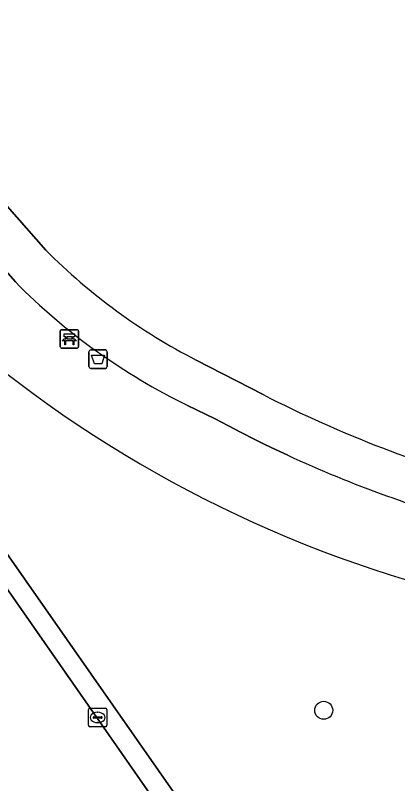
# Model space of a CAD drawing. Extents: x 159352 to 160617, y 385888 to 387323.
# Drawn here: x 159831.89 to 159852.67, y 386317.96 to 386359.7 of the extents above; entities that cross this region are included whole.
import ezdxf

# ---------------------------------------------------------------- set-up
doc = ezdxf.new("R2010")
doc.units = 0
for name, color, linetype in [('IMGEO_Afvalbak', 7, 'Continuous'), ('IMGEO_Bank', 7, 'Continuous'), ('IMGEO_Boom', 7, 'Continuous'), ('IMGEO_Groenvoorziening', 7, 'Continuous'), ('IMGEO_Kolk', 7, 'Continuous'), ('IMGEO_Rijbaan_lokaal_gesloten', 7, 'Continuous'), ('IMGEO_Voetpad_halfverhard', 7, 'Continuous'), ('IMGEO_Voetpad_open', 7, 'Continuous')]:
    doc.layers.add(name, color=color, linetype=linetype)

msp = doc.modelspace()

# ---------------------------------------------------------------- linework, layer by layer
at = {"layer": 'IMGEO_Afvalbak'}
for p, q in [((159835.893, 386340.62), (159835.893, 386341.42)), ((159835.893, 386341.42), (159835.893, 386340.62)), ((159835.993, 386341.52), (159836.783, 386341.52)), ((159836.783, 386341.52), (159835.993, 386341.52)), ((159836.883, 386341.42), (159836.883, 386340.62)), ((159836.883, 386340.62), (159836.883, 386341.42)), ((159836.783, 386340.52), (159835.993, 386340.52)), ((159835.993, 386340.52), (159836.783, 386340.52))]:
    msp.add_line(p, q, dxfattribs=at)
msp.add_lwpolyline([(159836.036, 386341.234), (159836.74, 386341.234), (159836.591, 386340.764), (159836.185, 386340.764), (159836.036, 386341.234)], dxfattribs=at)
for centre, start, end in [((159835.993, 386341.42), 90, 180), ((159835.993, 386341.42), 90, 180), ((159836.783, 386341.42), 0, 90), ((159836.783, 386341.42), 360, 90), ((159835.993, 386340.62), 180, 270), ((159835.993, 386340.62), 180, 270), ((159836.783, 386340.62), 270, 0), ((159836.783, 386340.62), 270, 0)]:
    msp.add_arc(centre, 0.1, start, end, dxfattribs=at)
at = {"layer": 'IMGEO_Bank'}
for p, q in [((159834.329, 386341.695), (159834.329, 386342.536)), ((159834.329, 386342.536), (159834.329, 386341.695)), ((159834.404, 386342.62), (159835.245, 386342.62)), ((159835.245, 386342.62), (159834.404, 386342.62)), ((159835.329, 386342.545), (159835.329, 386341.704)), ((159835.329, 386341.704), (159835.329, 386342.545)), ((159835.026, 386342.018), (159834.633, 386342.018)), ((159834.638, 386342.126), (159834.638, 386342.232)), ((159834.682, 386342.232), (159834.682, 386342.126)), ((159834.97, 386342.238), (159834.688, 386342.238)), ((159834.688, 386342.12), (159834.97, 386342.12)), ((159834.976, 386342.126), (159834.976, 386342.232)), ((159835.02, 386342.232), (159835.02, 386342.126)), ((159835.254, 386341.62), (159834.413, 386341.62)), ((159834.413, 386341.62), (159835.254, 386341.62))]:
    msp.add_line(p, q, dxfattribs=at)
for points in [[(159834.632, 386342.238), (159834.546, 386342.238), (159834.546, 386342.399), (159835.109, 386342.399), (159835.109, 386342.238), (159835.026, 386342.238)], [(159834.576, 386342.018), (159834.434, 386342.018), (159834.546, 386342.12), (159834.632, 386342.12)], [(159834.626, 386342.011), (159834.626, 386341.804), (159834.583, 386341.804), (159834.583, 386342.011)], [(159835.026, 386342.12), (159835.109, 386342.12), (159835.221, 386342.018), (159835.082, 386342.018)], [(159835.076, 386342.011), (159835.076, 386341.804), (159835.032, 386341.804), (159835.032, 386342.011)]]:
    msp.add_lwpolyline(points, dxfattribs=at)
for centre, radius, start, end in [((159834.407, 386342.542), 0.0779, 92.4484, 184.2845), ((159834.407, 386342.542), 0.0779, 92.4484, 184.2845), ((159835.251, 386342.542), 0.0779, 2.4484, 94.2845), ((159835.251, 386342.542), 0.0779, 2.4484, 94.2845), ((159834.576, 386342.011), 0.00671, 2.8957, 87.1043), ((159834.633, 386342.011), 0.00671, 92.8957, 177.1043), ((159834.631, 386342.231), 0.00671, 2.8957, 87.1043), ((159834.631, 386342.127), 0.00671, 272.8957, 357.1043), ((159834.688, 386342.231), 0.00671, 92.8957, 177.1043), ((159834.688, 386342.127), 0.00671, 182.8957, 267.1043), ((159834.97, 386342.231), 0.00671, 2.8957, 87.1043), ((159834.97, 386342.127), 0.00671, 272.8957, 357.1043), ((159835.027, 386342.231), 0.00671, 92.8957, 177.1043), ((159835.027, 386342.127), 0.00671, 182.8957, 267.1043), ((159835.025, 386342.011), 0.00671, 2.8957, 87.1043), ((159835.082, 386342.011), 0.00671, 92.8957, 177.1043), ((159834.407, 386341.698), 0.0779, 182.4484, 274.2845), ((159834.407, 386341.698), 0.0779, 182.4484, 274.2845), ((159835.251, 386341.698), 0.0779, 272.4484, 4.2845), ((159835.251, 386341.698), 0.0779, 272.4484, 4.2845)]:
    msp.add_arc(centre, radius, start, end, dxfattribs=at)
at = {"layer": 'IMGEO_Boom'}
msp.add_circle((159848.651, 386321.942), 0.489, dxfattribs=at)
at = {"layer": 'IMGEO_Groenvoorziening'}
for points in [[(159811.455, 386370.23), (159805.964, 386366.806), (159806.589, 386365.964), (159850.651, 386302.97), (159857.535, 386311.49), (159868.03, 386323.154), (159869.618, 386325.221), (159857.066, 386327.973)], [(159823.948, 386357.833), (159833.554, 386346.932)], [(159831.892, 386345.212), (159822.081, 386356.38)], [(159841.712, 386340.973), (159845.368, 386339.093)], [(159846.698, 386335.795), (159846.036, 386336.105), (159845.452, 386336.387), (159844.87, 386336.674), (159844.157, 386337.036), (159843.449, 386337.406), (159842.744, 386337.786), (159841.257, 386338.508)]]:
    msp.add_lwpolyline(points, dxfattribs=at)
for centre, radius, start, end in [((159856.581, 386369.893), 32.519, 224.9175, 242.7901), ((159856.265, 386369.366), 34.314, 224.7415, 244.064), ((159872.517, 386393.247), 67.078, 229.49453, 256.68303), ((159872.517, 386393.247), 67.078, 229.49453, 256.68303), ((159874.928, 386396.484), 64.557, 242.74844, 255.35815), ((159874.326, 386395.592), 65.87, 245.20173, 255.28692)]:
    msp.add_arc(centre, radius, start, end, dxfattribs=at)
at = {"layer": 'IMGEO_Kolk'}
for p, q in [((159835.863, 386321.128), (159835.863, 386321.98)), ((159835.938, 386322.054), (159836.79, 386322.054)), ((159836.864, 386321.98), (159836.864, 386321.128)), ((159836.122, 386321.548), (159836.122, 386321.56)), ((159836.165, 386321.597), (159836.563, 386321.597)), ((159836.351, 386321.834), (159836.376, 386321.834)), ((159836.606, 386321.56), (159836.606, 386321.548)), ((159836.56, 386321.511), (159836.162, 386321.511)), ((159836.374, 386321.274), (159836.349, 386321.274)), ((159836.79, 386321.054), (159835.938, 386321.054))]:
    msp.add_line(p, q, dxfattribs=at)
for points in [[(159835.863, 386321.128), (159835.863, 386321.98)], [(159835.938, 386322.054), (159836.79, 386322.054)], [(159836.864, 386321.98), (159836.864, 386321.128)], [(159836.79, 386321.054), (159835.938, 386321.054)]]:
    msp.add_lwpolyline(points, dxfattribs=at)
for centre, radius, start, end in [((159835.94, 386321.978), 0.0765, 91.552, 178.448), ((159835.94, 386321.978), 0.0765, 91.552, 178.448), ((159836.788, 386321.978), 0.0765, 1.552, 88.448), ((159836.788, 386321.978), 0.0765, 1.552, 88.448), ((159836.162, 386321.557), 0.0403, 85.8775, 175.7526), ((159836.159, 386321.547), 0.0366, 178.938, 274.7102), ((159836.563, 386321.554), 0.043, 264.8664, 352.4533), ((159836.567, 386321.559), 0.0386, 1.7309, 96.639), ((159835.94, 386321.13), 0.0765, 181.552, 268.448), ((159835.94, 386321.13), 0.0765, 181.552, 268.448), ((159836.788, 386321.13), 0.0765, 271.552, 358.448), ((159836.788, 386321.13), 0.0765, 271.552, 358.448)]:
    msp.add_arc(centre, radius, start, end, dxfattribs=at)
for centre, major_axis, ratio, start_param, end_param in [((159836.35, 386321.554), (-0.387, 0.002), 0.722429, 4.712389, 7.853982), ((159836.375, 386321.554), (-0.39, 0.002), 0.717154, 1.570796, 4.712389)]:
    msp.add_ellipse(centre, major_axis=major_axis, ratio=ratio, start_param=start_param, end_param=end_param, dxfattribs=at)
at = {"layer": 'IMGEO_Rijbaan_lokaal_gesloten'}
msp.add_lwpolyline([(159852.375, 386298.512), (159803.779, 386368.209), (159801.352, 386371.652), (159795.946, 386379.321), (159783.708, 386396.969)], dxfattribs=at)
at = {"layer": 'IMGEO_Voetpad_halfverhard'}
for points in [[(159833.554, 386346.932), (159823.948, 386357.833)], [(159822.081, 386356.38), (159831.892, 386345.212)], [(159845.368, 386339.093), (159841.712, 386340.973)], [(159841.257, 386338.508), (159842.744, 386337.786), (159843.449, 386337.406), (159844.157, 386337.036), (159844.87, 386336.674), (159845.452, 386336.387), (159846.036, 386336.105), (159846.698, 386335.795)]]:
    msp.add_lwpolyline(points, dxfattribs=at)
for centre, radius, start, end in [((159856.581, 386369.893), 32.519, 224.9175, 242.7901), ((159856.265, 386369.366), 34.314, 224.7415, 244.064), ((159874.928, 386396.484), 64.557, 242.74844, 255.35815), ((159874.326, 386395.592), 65.87, 245.20173, 255.28692)]:
    msp.add_arc(centre, radius, start, end, dxfattribs=at)
at = {"layer": 'IMGEO_Voetpad_open'}
for points in [[(159784.828, 386407.391), (159784.632, 386407.419), (159779.642, 386405.036), (159779.633, 386404.931), (159779.627, 386404.418), (159779.667, 386403.908), (159779.753, 386403.402), (159779.883, 386402.907), (159780.057, 386402.424), (159780.274, 386401.96), (159780.531, 386401.517), (159780.827, 386401.098), (159780.858, 386401.058), (159782.816, 386398.255), (159783.708, 386396.969), (159795.946, 386379.321), (159801.352, 386371.652), (159801.759, 386371.941), (159804.186, 386368.498), (159803.779, 386368.209), (159852.375, 386298.512), (159852.641, 386296.765), (159865.171, 386278.695)], [(159918.758, 386203.745), (159921.121, 386205.382), (159918.612, 386205.674), (159905.885, 386223.895), (159904.311, 386226.148), (159884.445, 386254.589), (159883.019, 386256.63), (159852.087, 386300.915), (159850.651, 386302.97), (159806.589, 386365.964), (159805.964, 386366.806), (159803.124, 386370.891), (159801.827, 386372.739), (159788.067, 386392.544), (159786.407, 386394.951), (159784.751, 386397.29), (159782.763, 386400.099)]]:
    msp.add_lwpolyline(points, dxfattribs=at)

doc.saveas('drawing.dxf')
